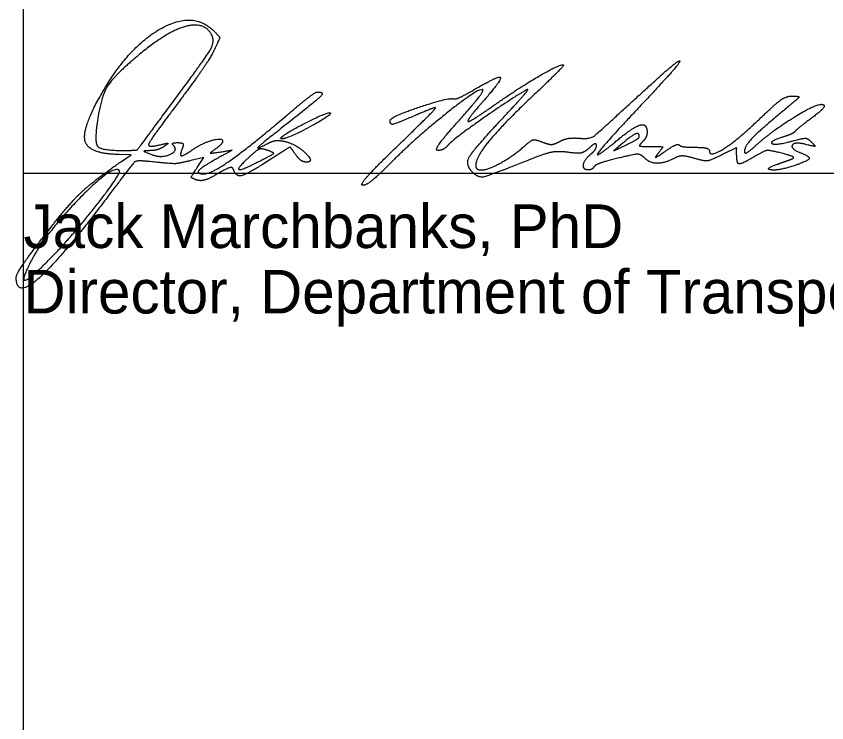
# Model space of a CAD drawing. Extents: x -59 to 82, y -3 to 49.
# Drawn here: x 25.477 to 28.078, y 3.529 to 5.795 of the extents above; entities that cross this region are included whole.
import ezdxf

# ---------------------------------------------------------------- set-up
doc = ezdxf.new("R2010")
doc.units = 0
for name, color, linetype in [('SC_Scratch1', 7, 'Continuous'), ('SH_Data', 7, 'Continuous'), ('SH_Text', 7, 'Continuous')]:
    doc.layers.add(name, color=color, linetype=linetype)

msp = doc.modelspace()

# ---------------------------------------------------------------- linework, layer by layer
at = {"layer": 'SC_Scratch1'}
for p, q in [((25.5, 1.777), (25.5, 6.4212)), ((25.5, 0.6476), (25.5, 5.2917)), ((25.5, 5.2917), (32, 5.2917))]:
    msp.add_line(p, q, dxfattribs=at)
at = {"layer": 'SH_Data'}
msp.add_line((25.5, 5.2917), (29, 5.2917), dxfattribs=at)
at = {"layer": 'SH_Text'}
for p, q in [((25.9623, 5.4968), (25.9623, 5.4968)), ((26.3276, 5.4069), (26.3276, 5.4069)), ((27.4766, 5.4089), (27.4766, 5.4089)), ((26.2828, 5.3653), (26.2828, 5.3653)), ((26.6995, 5.3779), (26.6995, 5.3779))]:
    msp.add_line(p, q, dxfattribs=at)
for points in [[(27.4248, 5.3893), (27.3953, 5.3636), (27.436, 5.3833)], [(25.8146, 5.3298), (25.8453, 5.3511), (25.8075, 5.3517)], [(26.0576, 5.31), (26.0788, 5.3423), (26.0371, 5.3323)]]:
    msp.add_lwpolyline(points, dxfattribs=at)
for points in [[(25.751, 5.5476), (25.8372, 5.6979), (26.0454, 5.814), (26.111, 5.7483)], [(26.1021, 5.7391), (26.0761, 5.7811), (25.95, 5.74), (25.8547, 5.6583)], [(25.9623, 5.4968), (26.0837, 5.6602), (26.1161, 5.7164), (26.1021, 5.7391)], [(26.111, 5.7483), (26.1298, 5.7295), (26.1298, 5.7245), (26.1115, 5.6861)], [(26.1115, 5.6861), (26.1006, 5.6631), (26.0488, 5.5875), (25.9966, 5.5181)], [(25.8547, 5.6583), (25.788, 5.6013), (25.7492, 5.5372), (25.7381, 5.4659)], [(27.459, 5.5264), (27.534, 5.5955), (27.6, 5.6521), (27.6058, 5.6522)], [(27.6058, 5.6522), (27.6115, 5.6523), (27.5595, 5.5921), (27.4901, 5.5185)], [(27.0047, 5.506), (27.0853, 5.5626), (27.2166, 5.6399), (27.2323, 5.6399)], [(27.2323, 5.6399), (27.2372, 5.6399), (27.1959, 5.5973), (27.1405, 5.5452)], [(26.9458, 5.5595), (27.0245, 5.6057), (27.0368, 5.5924), (26.9775, 5.5251)], [(25.8075, 5.3517), (25.7096, 5.3534), (25.6862, 5.4345), (25.751, 5.5476)], [(26.3411, 5.4741), (26.3916, 5.5169), (26.4371, 5.5521), (26.4422, 5.5522)], [(26.4422, 5.5522), (26.4671, 5.5527), (26.4437, 5.5271), (26.3578, 5.4599)], [(26.9738, 5.5593), (26.9642, 5.5689), (26.7545, 5.402), (26.6766, 5.3227)], [(27.1141, 5.5588), (27.065, 5.5311), (26.8767, 5.3988), (26.8635, 5.3829)], [(26.8801, 5.5303), (26.8857, 5.5285), (26.9152, 5.5416), (26.9458, 5.5595)], [(26.896, 5.4589), (26.9423, 5.5106), (26.9773, 5.5558), (26.9738, 5.5593)], [(27.1405, 5.5452), (27.0409, 5.4514), (26.9516, 5.3433), (26.9516, 5.3163)], [(27.0489, 5.4799), (27.0951, 5.5292), (27.1244, 5.5647), (27.1141, 5.5588)], [(25.9966, 5.5181), (25.9443, 5.4488), (25.9016, 5.3881), (25.9016, 5.3833)], [(26.6768, 5.4617), (26.677, 5.4723), (26.8644, 5.5355), (26.8801, 5.5303)], [(26.9775, 5.5251), (26.9495, 5.4933), (26.9266, 5.4636), (26.9266, 5.4592)], [(27.284, 5.4041), (27.3175, 5.4012), (27.3409, 5.4177), (27.459, 5.5264)], [(27.4901, 5.5185), (27.3606, 5.381), (27.3285, 5.3337), (27.4107, 5.4015)], [(27.8672, 5.4702), (27.9124, 5.514), (27.9496, 5.5397), (27.9672, 5.5393)], [(27.9672, 5.5393), (27.9915, 5.5388), (27.9877, 5.5325), (27.9391, 5.4924)], [(25.8162, 5.3649), (25.8628, 5.3649), (25.8674, 5.369), (25.9623, 5.4968)], [(26.6995, 5.3779), (26.7705, 5.4464), (26.8258, 5.5024), (26.8224, 5.5024)], [(26.8224, 5.5024), (26.819, 5.5024), (26.7899, 5.4911), (26.7578, 5.4774)], [(26.9266, 5.4592), (26.9266, 5.4547), (26.9617, 5.4758), (27.0047, 5.506)], [(27.9391, 5.4924), (27.8651, 5.4315), (27.8141, 5.378), (27.8141, 5.3612)], [(27.8485, 5.379), (27.9021, 5.4278), (28.049, 5.5178), (28.0659, 5.5122)], [(28.0659, 5.5122), (28.0743, 5.5094), (28.0591, 5.4907), (28.032, 5.4704)], [(25.7381, 5.4659), (25.7267, 5.3926), (25.7481, 5.3649), (25.8162, 5.3649)], [(26.0797, 5.2899), (26.1028, 5.2899), (26.2289, 5.3787), (26.3411, 5.4741)], [(26.3276, 5.4069), (26.348, 5.4248), (26.4801, 5.4906), (26.4852, 5.4854)], [(26.4852, 5.4854), (26.4914, 5.4792), (26.3488, 5.4024), (26.3311, 5.4024)], [(26.7578, 5.4774), (26.6952, 5.4505), (26.6765, 5.4469), (26.6768, 5.4617)], [(26.9418, 5.2943), (26.9166, 5.3195), (26.9455, 5.3696), (27.0489, 5.4799)], [(27.7016, 5.3634), (27.7016, 5.3405), (27.7969, 5.402), (27.8672, 5.4702)], [(28.032, 5.4704), (28.005, 5.4503), (27.98, 5.4303), (27.9766, 5.426)], [(26.3578, 5.4599), (26.2646, 5.3868), (26.2432, 5.3653), (26.2871, 5.3888)], [(26.8302, 5.3649), (26.8199, 5.3649), (26.8488, 5.4062), (26.896, 5.4589)], [(27.4107, 5.4015), (27.4591, 5.4414), (27.5016, 5.4517), (27.5016, 5.4236)], [(27.4766, 5.4089), (27.4766, 5.4224), (27.4525, 5.4133), (27.4248, 5.3893)], [(27.5016, 5.4236), (27.5016, 5.4147), (27.4948, 5.4006), (27.4866, 5.3924)], [(27.9766, 5.426), (27.9732, 5.4217), (27.9577, 5.4143), (27.9422, 5.4095)], [(25.936, 5.3826), (25.9615, 5.3886), (25.9655, 5.3874), (25.9516, 5.3779)], [(25.9807, 5.3816), (25.9761, 5.3862), (25.9824, 5.3899), (25.9946, 5.3899)], [(25.9946, 5.3899), (26.0092, 5.3899), (26.0143, 5.3834), (26.0096, 5.3711)], [(26.0457, 5.3693), (26.0746, 5.389), (26.1391, 5.4066), (26.1391, 5.3946)], [(26.1391, 5.3946), (26.1391, 5.3901), (26.1294, 5.3793), (26.1175, 5.3706)], [(26.2871, 5.3888), (26.2997, 5.3956), (26.3236, 5.3976), (26.3402, 5.3934)], [(26.3311, 5.4024), (26.3263, 5.4024), (26.3248, 5.4044), (26.3276, 5.4069)], [(26.3402, 5.3934), (26.3763, 5.3843), (26.4347, 5.3274), (26.408, 5.3274)], [(27.1091, 5.3799), (27.1294, 5.3979), (27.1423, 5.4005), (27.166, 5.3915)], [(27.166, 5.3915), (27.1862, 5.3838), (27.205, 5.3846), (27.221, 5.3936)], [(27.221, 5.3936), (27.2344, 5.4011), (27.2627, 5.4058), (27.284, 5.4041)], [(27.3391, 5.3808), (27.3391, 5.3879), (27.3289, 5.3846), (27.3165, 5.3733)], [(27.436, 5.3833), (27.4583, 5.3942), (27.4766, 5.4057), (27.4766, 5.4089)], [(27.4866, 5.3924), (27.4749, 5.3807), (27.4808, 5.3774), (27.5131, 5.3774)], [(27.9422, 5.4095), (27.8927, 5.394), (27.9122, 5.3803), (27.964, 5.3942)], [(27.964, 5.3942), (28.0024, 5.4044), (28.0176, 5.4038), (28.0296, 5.3916)], [(28.011, 5.3841), (27.9742, 5.3932), (27.961, 5.3701), (27.9953, 5.3569)], [(28.0296, 5.3916), (28.0423, 5.3787), (28.0388, 5.3772), (28.011, 5.3841)], [(25.9078, 5.3643), (25.8854, 5.3634), (25.8859, 5.3621), (25.912, 5.3516)], [(25.9016, 5.3833), (25.9016, 5.3786), (25.9171, 5.3783), (25.936, 5.3826)], [(25.9516, 5.3779), (25.9413, 5.371), (25.9216, 5.3648), (25.9078, 5.3643)], [(25.912, 5.3516), (25.9419, 5.3396), (25.9981, 5.3642), (25.9807, 5.3816)], [(26.0096, 5.3711), (26.0006, 5.3479), (26.0135, 5.3472), (26.0457, 5.3693)], [(26.1175, 5.3706), (26.0986, 5.3567), (26.1005, 5.3554), (26.1331, 5.3604)], [(26.1331, 5.3604), (26.1699, 5.3659), (26.1697, 5.3657), (26.1243, 5.3406)], [(26.2828, 5.3653), (26.2656, 5.3716), (26.2491, 5.3665), (26.2297, 5.3487)], [(26.2547, 5.329), (26.3011, 5.3526), (26.3047, 5.3573), (26.2828, 5.3653)], [(26.3732, 5.352), (26.3564, 5.3761), (26.3543, 5.3757), (26.2886, 5.3333)], [(26.5891, 5.2531), (26.5788, 5.2533), (26.6284, 5.3094), (26.6995, 5.3779)], [(26.8635, 5.3829), (26.8553, 5.373), (26.8403, 5.3649), (26.8302, 5.3649)], [(26.9696, 5.3024), (26.9914, 5.3024), (27.0727, 5.3476), (27.1091, 5.3799)], [(27.247, 5.3589), (27.2178, 5.3626), (27.178, 5.3562), (27.1415, 5.3418)], [(27.3165, 5.3733), (27.3008, 5.3591), (27.2796, 5.3547), (27.247, 5.3589)], [(27.3203, 5.3524), (27.3307, 5.3609), (27.3391, 5.3737), (27.3391, 5.3808)], [(27.5131, 5.3774), (27.5507, 5.3774), (27.553, 5.3753), (27.5375, 5.356)], [(27.5375, 5.356), (27.5255, 5.341), (27.532, 5.3427), (27.5592, 5.3619)], [(27.5592, 5.3619), (27.5807, 5.3769), (27.6014, 5.3859), (27.6053, 5.382)], [(27.6053, 5.382), (27.6092, 5.3781), (27.6325, 5.3749), (27.657, 5.3749)], [(27.657, 5.3749), (27.6815, 5.3749), (27.7016, 5.3697), (27.7016, 5.3634)], [(27.7891, 5.3508), (27.7891, 5.3737), (27.788, 5.3737), (27.7419, 5.3509)], [(27.8141, 5.3612), (27.8141, 5.3538), (27.8296, 5.3618), (27.8485, 5.379)], [(27.9342, 5.3558), (27.8954, 5.3657), (27.8786, 5.3641), (27.851, 5.3478)], [(26.1243, 5.3406), (26.0732, 5.3123), (26.0535, 5.2899), (26.0797, 5.2899)], [(26.2297, 5.3487), (26.1855, 5.3083), (26.1967, 5.2994), (26.2547, 5.329)], [(26.408, 5.3274), (26.3984, 5.3274), (26.3827, 5.3385), (26.3732, 5.352)], [(27.1415, 5.3418), (26.9954, 5.2841), (26.9604, 5.2757), (26.9418, 5.2943)], [(27.3134, 5.3024), (27.295, 5.3024), (27.2995, 5.3351), (27.3203, 5.3524)], [(27.4077, 5.3398), (27.3693, 5.3306), (27.335, 5.3184), (27.3315, 5.3127)], [(27.492, 5.342), (27.4809, 5.3531), (27.4608, 5.3526), (27.4077, 5.3398)], [(27.5883, 5.3395), (27.5576, 5.323), (27.5097, 5.3242), (27.492, 5.342)], [(27.6528, 5.3395), (27.6259, 5.3472), (27.6028, 5.3472), (27.5883, 5.3395)], [(27.7419, 5.3509), (27.7045, 5.3324), (27.6859, 5.33), (27.6528, 5.3395)], [(27.851, 5.3478), (27.806, 5.3212), (27.7891, 5.322), (27.7891, 5.3508)], [(27.9203, 5.3209), (27.9341, 5.3258), (27.9538, 5.3328), (27.9641, 5.3366)], [(27.9641, 5.3366), (27.9755, 5.3407), (27.9638, 5.3483), (27.9342, 5.3558)], [(27.9953, 5.3569), (28.0259, 5.3452), (28.017, 5.3303), (27.9702, 5.3148)], [(25.5637, 5.0877), (25.6414, 5.1881), (25.7214, 5.2654), (25.8146, 5.3298)], [(25.8959, 5.3299), (25.8625, 5.3333), (25.8507, 5.3228), (25.7741, 5.2211)], [(26.0371, 5.3323), (25.9967, 5.3225), (25.9744, 5.3221), (25.8959, 5.3299)], [(26.0564, 5.27), (26.0382, 5.2769), (26.0383, 5.2806), (26.0576, 5.31)], [(26.1741, 5.3036), (26.1713, 5.3121), (26.152, 5.3069), (26.123, 5.2898)], [(26.2886, 5.3333), (26.2197, 5.2889), (26.1822, 5.2792), (26.1741, 5.3036)], [(26.6766, 5.3227), (26.6388, 5.2842), (26.5994, 5.2529), (26.5891, 5.2531)], [(26.9516, 5.3163), (26.9516, 5.3086), (26.9597, 5.3024), (26.9696, 5.3024)], [(27.3315, 5.3127), (27.328, 5.307), (27.3198, 5.3024), (27.3134, 5.3024)], [(27.9702, 5.3148), (27.9236, 5.2995), (27.8763, 5.3052), (27.9203, 5.3209)], [(25.8075, 5.3006), (25.7866, 5.3215), (25.5681, 5.0958), (25.5218, 5.0055)], [(25.5919, 5.0242), (25.6595, 5.0933), (25.8152, 5.2929), (25.8075, 5.3006)], [(26.123, 5.2898), (26.0973, 5.2746), (26.0674, 5.2657), (26.0564, 5.27)], [(25.7741, 5.2211), (25.6217, 5.019), (25.4766, 4.8904), (25.4766, 4.9574)], [(25.4766, 4.9574), (25.4766, 4.967), (25.5158, 5.0256), (25.5637, 5.0877)], [(25.5218, 5.0055), (25.4905, 4.9445), (25.5222, 4.953), (25.5919, 5.0242)]]:
    msp.add_open_spline(points, degree=2, dxfattribs=at)

# ---------------------------------------------------------------- texts
for s, p in [('Jack Marchbanks, PhD', (25.5, 5.0518)), ('Director, Department of Transportation', (25.5, 4.8418))]:
    msp.add_text(s, height=0.14, dxfattribs=at).set_placement(p)

doc.saveas('drawing.dxf')
